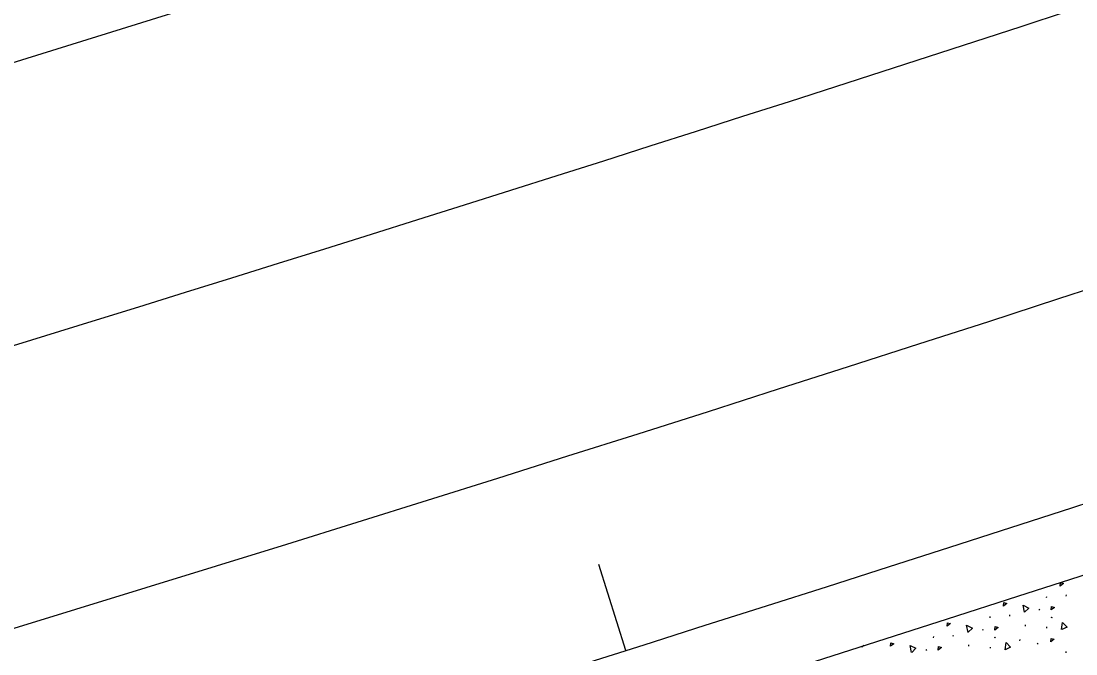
# Model space of a CAD drawing. Extents: x 2338610 to 2351914, y 366540 to 376484.
# Drawn here: x 2348375.39 to 2348422.16, y 367608.7 to 367636.77 of the extents above; entities that cross this region are included whole.
import ezdxf

# ---------------------------------------------------------------- set-up
doc = ezdxf.new("R2010")
doc.units = 0
for name, color, linetype in [('RD_HC_Cl', 7, 'Continuous'), ('RD_PD_ConcMed', 7, 'Continuous'), ('RD_PD_Final_LnLine', 7, 'Continuous'), ('RD_PD_Final_TrvlWay', 7, 'Continuous'), ('TR SN UNASSIGNED 7', 7, 'Continuous')]:
    doc.layers.add(name, color=color, linetype=linetype)

msp = doc.modelspace()

# ---------------------------------------------------------------- linework, layer by layer
at = {"layer": 'RD_HC_Cl'}
msp.add_arc((2347533.93, 370355.677), 2880.79, 281.440729, 295.940729, dxfattribs=at)
at = {"layer": 'RD_PD_ConcMed'}
for p, q in [((2348420.864, 367611.195), (2348420.869, 367611.25)), ((2348421.736, 367611.264), (2348421.74, 367611.318)), ((2348420.521, 367610.683), (2348420.543, 367610.638)), ((2348418.36, 367610.304), (2348418.364, 367610.358)), ((2348419.231, 367610.372), (2348419.235, 367610.427)), ((2348419.922, 367609.935), (2348419.927, 367609.989)), ((2348421.047, 367610.335), (2348421.079, 367610.311)), ((2348421.072, 367610.331), (2348421.104, 367610.307)), ((2348416.726, 367609.481), (2348416.73, 367609.535)), ((2348418.016, 367609.792), (2348418.038, 367609.747)), ((2348420.876, 367609.838), (2348420.88, 367609.892)), ((2348412.756, 367609.07), (2348412.666, 367609.002)), ((2348412.666, 367609.002), (2348412.671, 367609.043)), ((2348415.855, 367609.412), (2348415.859, 367609.467)), ((2348417.418, 367609.044), (2348417.422, 367609.098)), ((2348418.542, 367609.444), (2348418.574, 367609.42)), ((2348418.567, 367609.439), (2348418.599, 367609.415)), ((2348419.68, 367609.276), (2348419.684, 367609.331)), ((2348420.452, 367609.174), (2348420.484, 367609.15)), ((2348415.511, 367608.901), (2348415.533, 367608.855)), ((2348418.371, 367608.946), (2348418.376, 367609.001)), ((2348421.734, 367608.753), (2348421.738, 367608.807))]:
    msp.add_line(p, q, dxfattribs=at)
for points in [[(2348421.46, 367611.71), (2348421.476, 367611.863), (2348421.609, 367611.822), (2348421.46, 367611.71)], [(2348418.955, 367610.819), (2348418.971, 367610.972), (2348419.104, 367610.931), (2348418.955, 367610.819)], [(2348419.886, 367610.544), (2348419.821, 367610.858), (2348420.077, 367610.731), (2348419.89, 367610.548)], [(2348421.07, 367610.65), (2348421.087, 367610.803), (2348421.219, 367610.762), (2348421.07, 367610.65)], [(2348416.45, 367609.928), (2348416.467, 367610.081), (2348416.599, 367610.04), (2348416.45, 367609.928)], [(2348421.529, 367609.775), (2348421.575, 367610.092), (2348421.772, 367609.886), (2348421.534, 367609.777)], [(2348417.381, 367609.653), (2348417.317, 367609.967), (2348417.573, 367609.84), (2348417.386, 367609.657)], [(2348418.566, 367609.758), (2348418.582, 367609.912), (2348418.714, 367609.87), (2348418.566, 367609.758)], [(2348413.946, 367609.037), (2348413.962, 367609.19), (2348414.094, 367609.148), (2348413.946, 367609.037)], [(2348414.877, 367608.762), (2348414.812, 367609.075), (2348415.068, 367608.949), (2348414.881, 367608.765)], [(2348419.024, 367608.884), (2348419.07, 367609.201), (2348419.268, 367608.994), (2348419.029, 367608.886)], [(2348421.05, 367609.234), (2348421.066, 367609.387), (2348421.198, 367609.346), (2348421.05, 367609.234)], [(2348416.061, 367608.867), (2348416.077, 367609.02), (2348416.21, 367608.979), (2348416.061, 367608.867)]]:
    msp.add_lwpolyline(points, dxfattribs=at)
at = {"layer": 'RD_PD_Final_LnLine'}
for radius, end in [(2859.79, 291.465397), (2847.79, 290.498626), (2887.79, 291.594881), (2899.79, 291.348467), (2871.79, 288.717673), (2883.79, 288.734281)]:
    msp.add_arc((2347533.93, 370355.677), radius, 280.380274, end, dxfattribs=at)
at = {"layer": 'RD_PD_Final_TrvlWay'}
msp.add_arc((2347533.93, 370355.677), 2835.79, 283.184746, 289.359215, dxfattribs=at)
at = {"layer": 'TR SN UNASSIGNED 7'}
msp.add_line((2348402.213, 367608.854), (2348401.008, 367612.668), dxfattribs=at)

doc.saveas('drawing.dxf')
